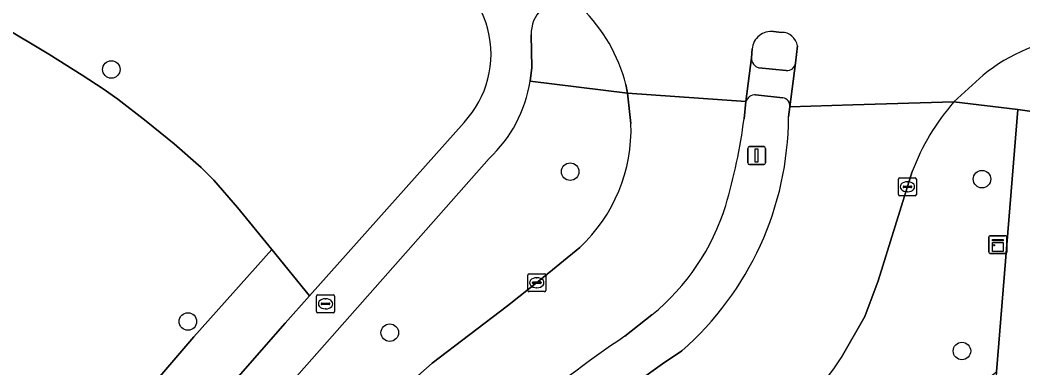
# Model space of a CAD drawing. Extents: x 159960 to 160866, y 382700 to 383354.
# Drawn here: x 160400.8 to 160456.8, y 383294.1 to 383313.5 of the extents above; entities that cross this region are included whole.
import ezdxf

# ---------------------------------------------------------------- set-up
doc = ezdxf.new("R2010")
doc.units = 0
for name, color, linetype in [('IMGEO_Berm_groen', 7, 'Continuous'), ('IMGEO_Boom', 7, 'Continuous'), ('IMGEO_Erf', 7, 'Continuous'), ('IMGEO_Fietspad_open', 7, 'Continuous'), ('IMGEO_Kast', 7, 'Continuous'), ('IMGEO_Kolk', 7, 'Continuous'), ('IMGEO_Lichtmast', 7, 'Continuous'), ('IMGEO_Rijbaan_lokaal_gesloten', 7, 'Continuous'), ('IMGEO_Rioolput', 7, 'Continuous'), ('IMGEO_Verkeerseiland_open', 7, 'Continuous'), ('IMGEO_Voetpad_open', 7, 'Continuous')]:
    doc.layers.add(name, color=color, linetype=linetype)

msp = doc.modelspace()

# ---------------------------------------------------------------- linework, layer by layer
at = {"layer": 'IMGEO_Berm_groen'}
for points in [[(160434.921, 383307.743), (160434.731, 383309.444), (160429.294, 383310.108)], [(160456.522, 383308.527), (160452.95, 383308.949)], [(160429.296, 383273.974), (160429.455, 383273.802), (160455.331, 383293.876), (160456.522, 383308.527)], [(160426.999, 383305.784), (160412.859, 383289.773), (160414.09, 383288.484), (160419.139, 383293.357), (160420.781, 383291.686), (160423.823, 383294.357), (160428.026, 383297.557), (160429.841, 383298.99)], [(160450.619, 383305.063), (160448.729, 383298.962), (160447.976, 383296.964), (160446.661, 383294.65)], [(160429.841, 383298.99), (160432.059, 383300.811)]]:
    msp.add_lwpolyline(points, dxfattribs=at)
for centre, radius, start, end in [((160421.804, 383311.312), 7.586, 313.2183, 350.8667), ((160462.702, 383300.457), 12.931, 138.9511, 159.1344), ((160425.844, 383307.434), 9.082, 313.1804, 1.9513), ((160431.369, 383304.898), 18.409, 309.3514, 326.1728)]:
    msp.add_arc(centre, radius, start, end, dxfattribs=at)
at = {"layer": 'IMGEO_Boom'}
for centre in [(160405.911, 383310.761), (160431.525, 383305.052), (160454.515, 383304.635), (160410.185, 383296.685), (160421.454, 383296.062), (160453.397, 383295.041)]:
    msp.add_circle(centre, 0.489, dxfattribs=at)
at = {"layer": 'IMGEO_Erf'}
msp.add_lwpolyline([(160402.939, 383286.98), (160410.517, 383295.827), (160414.865, 383300.708), (160412.947, 383303.057), (160411.638, 383304.574), (160410.927, 383305.287), (160409.42, 383306.607), (160407.85, 383307.867), (160406.277, 383309.095), (160405.453, 383309.675), (160404.287, 383310.442), (160402.42, 383311.607), (160399.782, 383313.197), (160397.451, 383314.436), (160394.323, 383315.825), (160390.43, 383317.329), (160386.792, 383318.704), (160382.972, 383319.807), (160378.836, 383321.134), (160353.138, 383329.606)], dxfattribs=at)
at = {"layer": 'IMGEO_Fietspad_open'}
for points in [[(160429.294, 383310.108), (160429.378, 383310.874), (160429.351, 383312.691)], [(160425.599, 383307.806), (160416.978, 383298.12), (160415.622, 383296.596), (160409.982, 383290.143), (160404.533, 383283.689), (160398.866, 383276.83), (160393.529, 383269.868), (160388.714, 383263.145), (160383.615, 383255.458), (160380.25, 383250), (160379.14, 383248.2), (160375.404, 383241.384), (160371.218, 383233.388), (160367.861, 383226.24), (160364.757, 383219.002), (160361.535, 383210.673), (160358.835, 383202.785), (160352.2, 383180.324)], [(160383.328, 383250.558), (160387.303, 383256.751), (160390.83, 383262.019), (160393.278, 383265.662), (160395.36, 383268.555), (160395.887, 383269.293), (160398.328, 383272.463), (160402.858, 383277.893), (160408.641, 383285.076), (160410.595, 383287.17), (160412.859, 383289.773), (160426.999, 383305.784)]]:
    msp.add_lwpolyline(points, dxfattribs=at)
for centre, radius, start, end in [((160421.533, 383311.62), 5.575, 316.8313, 71.9442), ((160431.254, 383312.761), 1.904, 86.6517, 182.1118), ((160421.804, 383311.312), 7.586, 313.2183, 350.8667)]:
    msp.add_arc(centre, radius, start, end, dxfattribs=at)
at = {"layer": 'IMGEO_Kast'}
for p, q in [((160454.978, 383301.477), (160455.819, 383301.477)), ((160455.819, 383301.477), (160454.978, 383301.477)), ((160454.903, 383300.552), (160454.903, 383301.393)), ((160454.903, 383301.393), (160454.903, 383300.552)), ((160455.903, 383301.402), (160455.903, 383300.561)), ((160455.903, 383300.561), (160455.903, 383301.402)), ((160455.828, 383300.477), (160454.987, 383300.477)), ((160454.987, 383300.477), (160455.828, 383300.477))]:
    msp.add_line(p, q, dxfattribs=at)
for points in [[(160455.098, 383301.267), (160455.698, 383301.267), (160455.698, 383301.182), (160455.098, 383301.182), (160455.098, 383301.267)], [(160455.098, 383301.092), (160455.698, 383301.092), (160455.698, 383300.603), (160455.098, 383300.603), (160455.098, 383301.092)]]:
    msp.add_lwpolyline(points, dxfattribs=at)
msp.add_circle((160455.182, 383300.941), 0.0377, dxfattribs=at)
for centre, start, end in [((160454.981, 383301.399), 92.4484, 184.2845), ((160454.981, 383301.399), 92.4484, 184.2845), ((160455.825, 383301.399), 2.4484, 94.2845), ((160455.825, 383301.399), 2.4484, 94.2845), ((160454.981, 383300.555), 182.4484, 274.2845), ((160454.981, 383300.555), 182.4484, 274.2845), ((160455.825, 383300.555), 272.4484, 4.2845), ((160455.825, 383300.555), 272.4484, 4.2845)]:
    msp.add_arc(centre, 0.0779, start, end, dxfattribs=at)
at = {"layer": 'IMGEO_Kolk'}
for p, q in [((160449.854, 383303.781), (160449.854, 383304.633)), ((160449.929, 383304.707), (160450.781, 383304.707)), ((160450.342, 383304.487), (160450.367, 383304.487)), ((160450.855, 383304.633), (160450.855, 383303.781)), ((160450.113, 383304.201), (160450.113, 383304.213)), ((160450.551, 383304.164), (160450.153, 383304.164)), ((160450.156, 383304.25), (160450.554, 383304.25)), ((160450.365, 383303.927), (160450.34, 383303.927)), ((160450.597, 383304.213), (160450.597, 383304.201)), ((160450.781, 383303.707), (160449.929, 383303.707)), ((160429.161, 383298.425), (160429.161, 383299.277)), ((160429.236, 383299.351), (160430.088, 383299.351)), ((160430.162, 383299.277), (160430.162, 383298.425)), ((160429.42, 383298.845), (160429.42, 383298.857)), ((160429.858, 383298.808), (160429.46, 383298.808)), ((160429.463, 383298.894), (160429.861, 383298.894)), ((160429.649, 383299.131), (160429.674, 383299.131)), ((160429.904, 383298.857), (160429.904, 383298.845)), ((160430.088, 383298.351), (160429.236, 383298.351)), ((160429.672, 383298.571), (160429.647, 383298.571))]:
    msp.add_line(p, q, dxfattribs=at)
for points in [[(160449.854, 383303.781), (160449.854, 383304.633)], [(160449.929, 383304.707), (160450.781, 383304.707)], [(160450.855, 383304.633), (160450.855, 383303.781)], [(160450.781, 383303.707), (160449.929, 383303.707)], [(160429.161, 383298.425), (160429.161, 383299.277)], [(160429.236, 383299.351), (160430.088, 383299.351)], [(160430.162, 383299.277), (160430.162, 383298.425)], [(160430.088, 383298.351), (160429.236, 383298.351)]]:
    msp.add_lwpolyline(points, dxfattribs=at)
for centre, radius, start, end in [((160449.931, 383304.631), 0.0765, 91.552, 178.448), ((160449.931, 383304.631), 0.0765, 91.552, 178.448), ((160450.779, 383304.631), 0.0765, 1.552, 88.448), ((160450.779, 383304.631), 0.0765, 1.552, 88.448), ((160449.931, 383303.783), 0.0765, 181.552, 268.448), ((160449.931, 383303.783), 0.0765, 181.552, 268.448), ((160450.153, 383304.21), 0.0403, 85.8775, 175.7526), ((160450.15, 383304.2), 0.0366, 178.938, 274.7102), ((160450.554, 383304.207), 0.043, 264.8664, 352.4533), ((160450.558, 383304.212), 0.0386, 1.7309, 96.639), ((160450.779, 383303.783), 0.0765, 271.552, 358.448), ((160450.779, 383303.783), 0.0765, 271.552, 358.448), ((160429.238, 383299.275), 0.0765, 91.552, 178.448), ((160429.238, 383299.275), 0.0765, 91.552, 178.448), ((160430.086, 383299.275), 0.0765, 1.552, 88.448), ((160430.086, 383299.275), 0.0765, 1.552, 88.448), ((160429.46, 383298.854), 0.0403, 85.8775, 175.7526), ((160429.457, 383298.844), 0.0366, 178.938, 274.7102), ((160429.861, 383298.851), 0.043, 264.8664, 352.4533), ((160429.865, 383298.856), 0.0386, 1.7309, 96.639), ((160429.238, 383298.427), 0.0765, 181.552, 268.448), ((160429.238, 383298.427), 0.0765, 181.552, 268.448), ((160430.086, 383298.427), 0.0765, 271.552, 358.448), ((160430.086, 383298.427), 0.0765, 271.552, 358.448)]:
    msp.add_arc(centre, radius, start, end, dxfattribs=at)
for centre, major_axis, ratio, start_param, end_param in [((160450.341, 383304.207), (-0.387, 0.002), 0.722429, 4.712389, 7.853982), ((160450.366, 383304.207), (-0.39, 0.002), 0.717154, 1.570796, 4.712389), ((160429.648, 383298.851), (-0.387, 0.002), 0.722429, 4.712389, 7.853982), ((160429.673, 383298.851), (-0.39, 0.002), 0.717154, 1.570796, 4.712389)]:
    msp.add_ellipse(centre, major_axis=major_axis, ratio=ratio, start_param=start_param, end_param=end_param, dxfattribs=at)
at = {"layer": 'IMGEO_Lichtmast'}
for p, q in [((160441.44, 383305.55), (160441.44, 383306.35)), ((160441.44, 383306.35), (160441.44, 383305.55)), ((160441.54, 383306.45), (160442.33, 383306.45)), ((160442.33, 383306.45), (160441.54, 383306.45)), ((160442.43, 383306.35), (160442.43, 383305.55)), ((160442.43, 383305.55), (160442.43, 383306.35)), ((160442.33, 383305.45), (160441.54, 383305.45)), ((160441.54, 383305.45), (160442.33, 383305.45))]:
    msp.add_line(p, q, dxfattribs=at)
msp.add_lwpolyline([(160441.86, 383306.325), (160442.01, 383306.325), (160442.01, 383305.575), (160441.86, 383305.575), (160441.86, 383306.325)], dxfattribs=at)
for centre, start, end in [((160441.54, 383306.35), 90, 180), ((160441.54, 383306.35), 90, 180), ((160442.33, 383306.35), 0, 90), ((160442.33, 383306.35), 360, 90), ((160441.54, 383305.55), 180, 270), ((160441.54, 383305.55), 180, 270), ((160442.33, 383305.55), 270, 0), ((160442.33, 383305.55), 270, 0)]:
    msp.add_arc(centre, 0.1, start, end, dxfattribs=at)
at = {"layer": 'IMGEO_Rijbaan_lokaal_gesloten'}
for points in [[(160442.882, 383312.875), (160443.321, 383312.832)], [(160434.641, 383309.923), (160434.731, 383309.444), (160441.34, 383308.962), (160441.65, 383311.415), (160441.687, 383311.905)], [(160444.214, 383312.077), (160444.111, 383311.117), (160443.798, 383308.67), (160447.31, 383308.777), (160452.95, 383308.949), (160454.589, 383310.435)], [(160441.234, 383308.008), (160441.34, 383308.962), (160434.731, 383309.444), (160434.921, 383307.743)], [(160452.95, 383308.949), (160447.31, 383308.777), (160443.798, 383308.67), (160443.722, 383308.106)], [(160446.661, 383294.65), (160447.976, 383296.964), (160448.729, 383298.962), (160450.619, 383305.063)], [(160432.059, 383300.811), (160429.841, 383298.99), (160428.026, 383297.557), (160423.823, 383294.357), (160420.781, 383291.686), (160408.95, 383280.166)], [(160434.574, 383295.863), (160436.091, 383297.056)], [(160437.768, 383295.053), (160436.675, 383294.327), (160433.924, 383292.353), (160430.52, 383289.969)]]:
    msp.add_lwpolyline(points, dxfattribs=at)
for centre, radius, start, end in [((160425.546, 383307.521), 9.407, 14.7966, 45.1519), ((160442.747, 383311.82), 1.063, 82.7049, 175.4287), ((160443.335, 383311.943), 0.889, 8.6733, 90.9), ((160460.54, 383303.283), 9.304, 94.916, 129.7638), ((160462.702, 383300.457), 12.931, 138.9511, 159.1344), ((160425.844, 383307.434), 9.082, 313.1804, 1.9513), ((160426.241, 383308.195), 17.481, 311.253, 359.7077), ((160411.055, 383311.859), 30.424, 343.4021, 352.7287), ((160428.092, 383306.892), 12.678, 309.1172, 342.9163), ((160475.607, 383235.327), 73.132, 124.13022, 130.1415), ((160431.369, 383304.898), 18.409, 309.3514, 326.1728)]:
    msp.add_arc(centre, radius, start, end, dxfattribs=at)
at = {"layer": 'IMGEO_Rioolput'}
for p, q in [((160417.443, 383298.172), (160418.295, 383298.172)), ((160417.368, 383297.246), (160417.368, 383298.098)), ((160417.627, 383297.666), (160417.627, 383297.678)), ((160418.065, 383297.629), (160417.667, 383297.629)), ((160417.67, 383297.715), (160418.068, 383297.715)), ((160417.856, 383297.952), (160417.881, 383297.952)), ((160418.111, 383297.678), (160418.111, 383297.666)), ((160418.369, 383298.098), (160418.369, 383297.246)), ((160418.295, 383297.172), (160417.443, 383297.172)), ((160417.879, 383297.392), (160417.854, 383297.392))]:
    msp.add_line(p, q, dxfattribs=at)
for points in [[(160417.443, 383298.172), (160418.295, 383298.172)], [(160417.368, 383297.246), (160417.368, 383298.098)], [(160418.369, 383298.098), (160418.369, 383297.246)], [(160418.295, 383297.172), (160417.443, 383297.172)]]:
    msp.add_lwpolyline(points, dxfattribs=at)
for centre, radius, start, end in [((160417.445, 383298.096), 0.0765, 91.552, 178.448), ((160417.445, 383298.096), 0.0765, 91.552, 178.448), ((160418.293, 383298.096), 0.0765, 1.552, 88.448), ((160418.293, 383298.096), 0.0765, 1.552, 88.448), ((160417.667, 383297.675), 0.0403, 85.8775, 175.7526), ((160417.664, 383297.665), 0.0366, 178.938, 274.7102), ((160418.068, 383297.672), 0.043, 264.8664, 352.4533), ((160418.072, 383297.677), 0.0386, 1.7309, 96.639), ((160417.445, 383297.248), 0.0765, 181.552, 268.448), ((160417.445, 383297.248), 0.0765, 181.552, 268.448), ((160418.293, 383297.248), 0.0765, 271.552, 358.448), ((160418.293, 383297.248), 0.0765, 271.552, 358.448)]:
    msp.add_arc(centre, radius, start, end, dxfattribs=at)
for centre, major_axis, ratio, start_param, end_param in [((160417.855, 383297.672), (-0.387, 0.002), 0.722429, 4.712389, 7.853982), ((160417.88, 383297.672), (-0.39, 0.002), 0.717154, 1.570796, 4.712389)]:
    msp.add_ellipse(centre, major_axis=major_axis, ratio=ratio, start_param=start_param, end_param=end_param, dxfattribs=at)
at = {"layer": 'IMGEO_Verkeerseiland_open'}
for points in [[(160443.321, 383312.832), (160442.882, 383312.875)], [(160441.687, 383311.905), (160441.65, 383311.415)], [(160444.111, 383311.117), (160444.214, 383312.077)], [(160442.064, 383310.857), (160443.587, 383310.704)], [(160443.407, 383309.182), (160441.882, 383309.339)], [(160441.34, 383308.962), (160441.234, 383308.008)], [(160443.722, 383308.106), (160443.798, 383308.67)], [(160436.091, 383297.056), (160434.574, 383295.863)], [(160433.924, 383292.353), (160436.675, 383294.327), (160437.768, 383295.053)]]:
    msp.add_lwpolyline(points, dxfattribs=at)
for centre, radius, start, end in [((160442.747, 383311.82), 1.063, 82.7049, 175.4287), ((160443.335, 383311.943), 0.889, 8.6733, 90.9), ((160442.184, 383311.379), 0.535, 176.1197, 257.0263), ((160443.637, 383311.179), 0.478, 263.9907, 352.4974), ((160441.837, 383308.826), 0.515, 84.9621, 164.6807), ((160443.316, 383308.707), 0.483, 355.5661, 79.1698), ((160426.241, 383308.195), 17.481, 311.253, 359.7077), ((160411.055, 383311.859), 30.424, 343.4021, 352.7287), ((160428.092, 383306.892), 12.678, 309.1172, 342.9163), ((160475.607, 383235.327), 73.132, 124.13022, 130.1415)]:
    msp.add_arc(centre, radius, start, end, dxfattribs=at)
at = {"layer": 'IMGEO_Voetpad_open'}
for points in [[(160327.562, 383337.994), (160349.696, 383330.734), (160353.138, 383329.606), (160378.836, 383321.134), (160382.972, 383319.807), (160386.792, 383318.704), (160390.43, 383317.329), (160394.323, 383315.825), (160397.451, 383314.436), (160399.782, 383313.197), (160402.42, 383311.607), (160404.287, 383310.442), (160405.453, 383309.675), (160406.277, 383309.095), (160407.85, 383307.867), (160409.42, 383306.607), (160410.927, 383305.287), (160411.638, 383304.574), (160412.947, 383303.057), (160414.865, 383300.708), (160416.978, 383298.12), (160425.599, 383307.806)], [(160429.351, 383312.691), (160429.378, 383310.874), (160429.294, 383310.108), (160434.731, 383309.444), (160434.641, 383309.923)], [(160441.65, 383311.415), (160441.34, 383308.962)], [(160443.798, 383308.67), (160444.111, 383311.117)], [(160454.589, 383310.435), (160452.95, 383308.949), (160456.522, 383308.527), (160459.993, 383308.019), (160464.042, 383307.463), (160464.848, 383307.352), (160465.053, 383308.696), (160464.771, 383308.741), (160464.921, 383310.074), (160464.635, 383310.112), (160464.762, 383311.186)], [(160443.587, 383310.704), (160442.064, 383310.857)], [(160441.882, 383309.339), (160443.407, 383309.182)], [(160409.982, 383290.143), (160415.622, 383296.596), (160416.978, 383298.12), (160414.865, 383300.708), (160410.517, 383295.827), (160402.939, 383286.98)]]:
    msp.add_lwpolyline(points, dxfattribs=at)
msp.add_lwpolyline([(160459.993, 383308.019), (160456.522, 383308.527), (160455.331, 383293.876), (160455.038, 383289.805), (160451.763, 383250.268), (160451.741, 383250), (160451.314, 383244.859), (160451.071, 383242.904), (160449.03, 383219.895), (160448.479, 383213.682), (160452.266, 383213.376), (160452.763, 383219.455)], close=True, dxfattribs=at)
for centre, radius, start, end in [((160421.533, 383311.62), 5.575, 316.8313, 71.9442), ((160431.254, 383312.761), 1.904, 86.6517, 182.1118), ((160425.546, 383307.521), 9.407, 14.7966, 45.1519), ((160460.54, 383303.283), 9.304, 94.916, 129.7638), ((160442.184, 383311.379), 0.535, 176.1197, 257.0263), ((160443.637, 383311.179), 0.478, 263.9907, 352.4974), ((160441.837, 383308.826), 0.515, 84.9621, 164.6807), ((160443.316, 383308.707), 0.483, 355.5661, 79.1698)]:
    msp.add_arc(centre, radius, start, end, dxfattribs=at)

doc.saveas('drawing.dxf')
